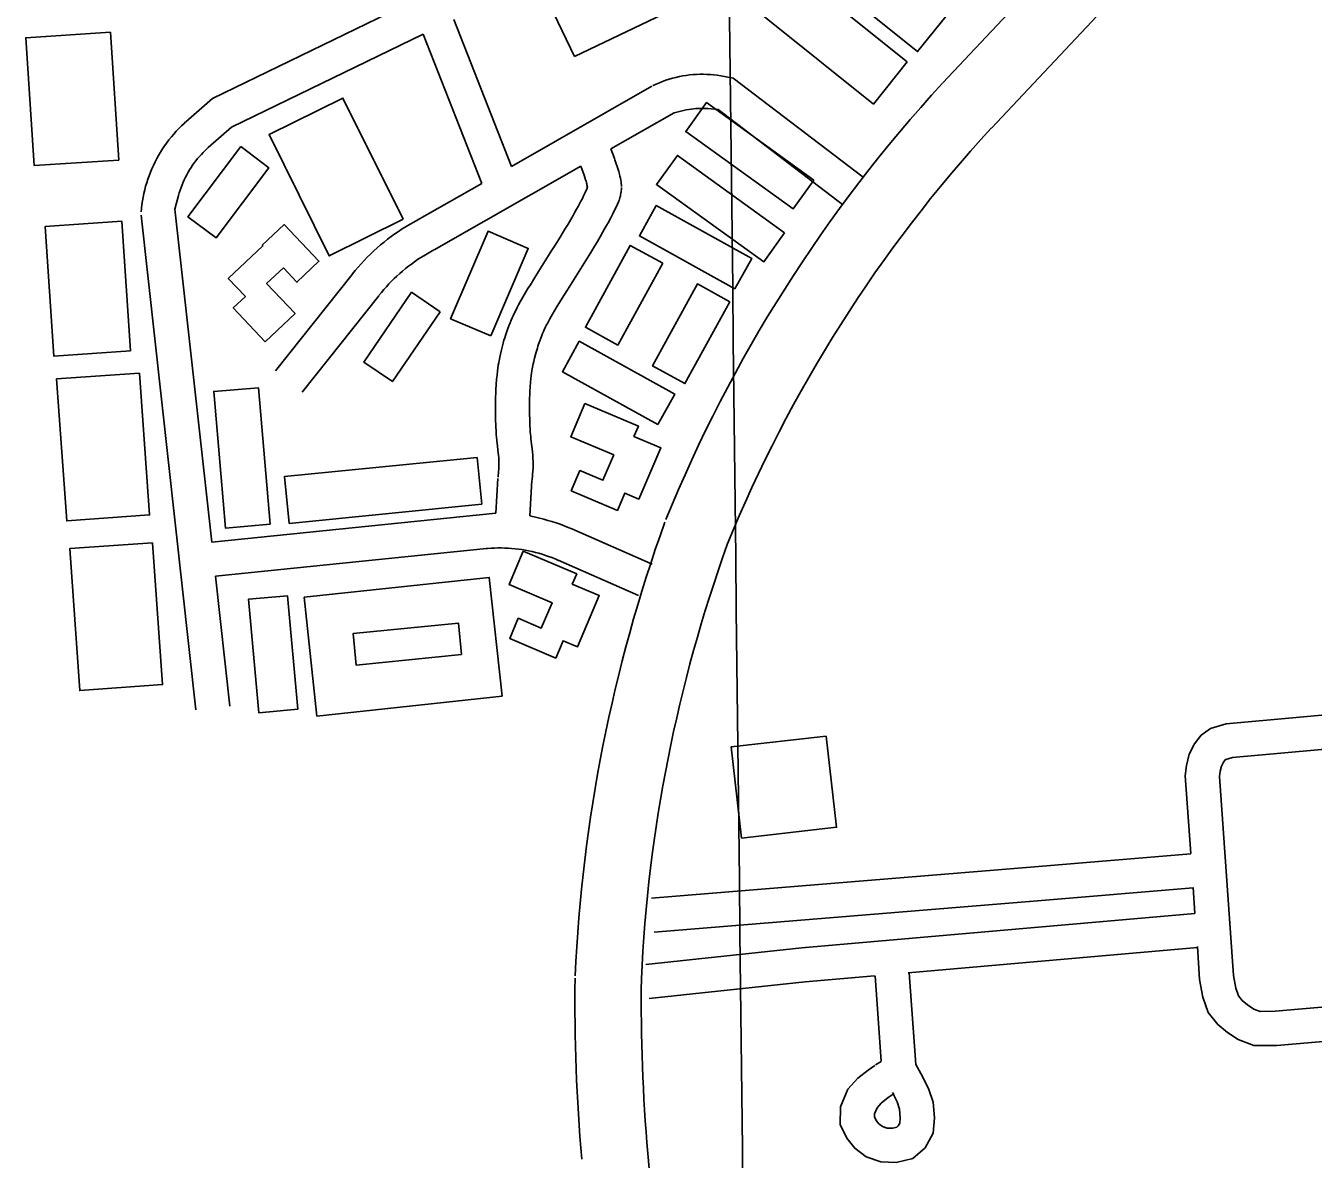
# Model space of a CAD drawing. Extents: x 3683402 to 3721514, y 487807 to 513565.
# Drawn here: x 3692255 to 3693387, y 497676 to 498673 of the extents above; entities that cross this region are included whole.
import ezdxf

# ---------------------------------------------------------------- set-up
doc = ezdxf.new("R2010")
doc.units = 0
for name, color, linetype in [('V-BLDG-OTLN', 7, 'Continuous'), ('V-GRID-MAJR', 7, 'Continuous'), ('V-ROAD-CNTR', 7, 'Continuous')]:
    doc.layers.add(name, color=color, linetype=linetype)

msp = doc.modelspace()

# ---------------------------------------------------------------- linework, layer by layer
at = {"layer": 'V-BLDG-OTLN'}
for points in [[(3693068.5, 498686.9), (3693038.8, 498649.9), (3692900.2, 498761.1), (3692929.8, 498798.1)], [(3692737, 498645.6), (3692696.9, 498729.3), (3692801.3, 498779.3), (3692841.4, 498695.6)], [(3693029.6, 498640.7), (3692999.9, 498603.7), (3692861.3, 498714.9), (3692890.9, 498751.9)], [(3692336.4, 498554.5), (3692262, 498549.6), (3692254.6, 498662), (3692329, 498666.9)], [(3692586.4, 498502.4), (3692521.5, 498470.2), (3692468.6, 498576.9), (3692533.5, 498609)], [(3692947.6, 498536.9), (3692929.3, 498511.5), (3692834.9, 498579.5), (3692853.2, 498605)], [(3692443.6, 498566.3), (3692468.3, 498547.7), (3692421.9, 498486), (3692397.2, 498504.5)], [(3692921.9, 498490.5), (3692903.6, 498465.1), (3692809.2, 498533.1), (3692827.6, 498558.6)], [(3692878.1, 498441.3), (3692892.9, 498468), (3692809, 498514.4), (3692794.2, 498487.7)], [(3692346.7, 498386.6), (3692279.3, 498382), (3692271.7, 498496.1), (3692339.1, 498500.6)], [(3692465.1, 498394.7), (3692437, 498424.4), (3692447.7, 498434.5), (3692432.7, 498450.3), (3692463.1, 498479), (3692462.6, 498479.5), (3692481.8, 498497.7), (3692512.4, 498465.5), (3692493, 498447.1), (3692481.1, 498459.7), (3692466.4, 498445.8), (3692491.4, 498419.5)], [(3692663.4, 498399.9), (3692628.1, 498415), (3692661.1, 498491.9), (3692696.4, 498476.8)], [(3692814.7, 498463.8), (3692786.2, 498479.4), (3692746.7, 498407.4), (3692775.2, 498391.8)], [(3692873.7, 498429.9), (3692845.2, 498445.5), (3692805.7, 498373.5), (3692834.2, 498357.9)], [(3692618.9, 498420.9), (3692593.8, 498438.2), (3692551.8, 498376.9), (3692577, 498359.7)], [(3692810.4, 498322), (3692825.2, 498348.7), (3692741.3, 498395.1), (3692726.5, 498368.4)], [(3692354.5, 498367.2), (3692281.7, 498362), (3692290.6, 498237.2), (3692363.4, 498242.4)], [(3692469.4, 498234.2), (3692430.2, 498230.8), (3692419.9, 498351), (3692459.1, 498354.3)], [(3692746.3, 498340.5), (3692793.3, 498320.5), (3692789.4, 498311.5), (3692813.1, 498301.4), (3692793.8, 498256.4), (3692781.3, 498261.7), (3692774.8, 498246.4), (3692734.3, 498263.7), (3692741.9, 498281.5), (3692762.1, 498272.9), (3692771.6, 498295.2), (3692733.8, 498311.2)], [(3692486.1, 498235), (3692482, 498276.1), (3692651.5, 498292.9), (3692655.6, 498251.9)], [(3692366, 498218), (3692293.2, 498212.8), (3692302.1, 498088), (3692374.9, 498093.2)], [(3692692.1, 498210.6), (3692739.1, 498190.6), (3692735.2, 498181.6), (3692758.8, 498171.5), (3692739.6, 498126.4), (3692727.1, 498131.8), (3692720.6, 498116.5), (3692680.1, 498133.7), (3692687.7, 498151.6), (3692707.9, 498143), (3692717.4, 498165.2), (3692679.6, 498181.3)], [(3692673.4, 498083.1), (3692662.2, 498187.5), (3692499.4, 498170), (3692510.6, 498065.5)], [(3692493.7, 498071.5), (3692459.5, 498068.5), (3692450.5, 498168.4), (3692484.7, 498171.4)], [(3692637.8, 498119.6), (3692635, 498147.3), (3692542.4, 498138.1), (3692545.1, 498110.4)], [(3692884, 497958.2), (3692874.9, 498038.4), (3692958.4, 498047.9), (3692967.6, 497967.8)]]:
    msp.add_lwpolyline(points, close=True, dxfattribs=at)
at = {"layer": 'V-GRID-MAJR'}
msp.add_spline([(3692934.8, 493283.3), (3692866.1, 499341.9), (3692797.3, 505402.5), (3692796.2, 505494.7)], degree=3, dxfattribs=at)
at = {"layer": 'V-ROAD-CNTR'}
msp.add_line((3693001.8, 497758.8), (3693006.9, 497761.9), dxfattribs=at)
for points in [[(3693061.1, 498622.5), (3693237.3, 498810)], [(3693103.7, 498582.6), (3693279.8, 498770.1)], [(3692395.4, 498588.2), (3692418.8, 498608.5), (3692670.3, 498730.7)], [(3692631, 498678.2), (3692681.8, 498548.9)], [(3692415.1, 498565.6), (3692435.5, 498583.3), (3692603.9, 498665.1)], [(3692603.9, 498665.1), (3692655.5, 498533.9)], [(3692876.7, 498626.6), (3692865.7, 498628.6), (3692862.7, 498629), (3692859.7, 498629.4), (3692856.6, 498629.7), (3692853.6, 498629.8), (3692850.5, 498629.9), (3692847.5, 498629.9), (3692844.4, 498629.8), (3692841.4, 498629.6), (3692838.3, 498629.3), (3692835.3, 498628.9), (3692832.3, 498628.4), (3692829.3, 498627.8), (3692826.3, 498627.2), (3692823.3, 498626.4), (3692820.4, 498625.6), (3692817.5, 498624.6), (3692814.6, 498623.6), (3692811.8, 498622.5), (3692809, 498621.3), (3692806.3, 498620), (3692806.1, 498619.9)], [(3692990.9, 498539.4), (3692876.7, 498626.6)], [(3692805.2, 498619.4), (3692681.8, 498548.9)], [(3692863.4, 498599), (3692854.4, 498599.7), (3692852.3, 498599.9), (3692850.2, 498599.9), (3692848.1, 498599.9), (3692845.9, 498599.8), (3692843.8, 498599.7), (3692841.7, 498599.5), (3692839.6, 498599.2), (3692837.5, 498598.9), (3692835.4, 498598.5), (3692824.8, 498596.1)], [(3692972.7, 498515.5), (3692863.4, 498599)], [(3692356.1, 498508.9), (3692356.4, 498512), (3692356.8, 498515.3), (3692357.3, 498518.5), (3692357.8, 498521.8), (3692358.5, 498525), (3692359.2, 498528.2), (3692360, 498531.4), (3692361, 498534.5), (3692362, 498537.6), (3692363.1, 498540.7), (3692364.2, 498543.8), (3692365.5, 498546.8), (3692366.8, 498549.8), (3692368.3, 498552.8), (3692369.8, 498555.7), (3692371.4, 498558.6), (3692373.1, 498561.4), (3692374.8, 498564.2), (3692376.6, 498566.9), (3692378.5, 498569.6), (3692380.5, 498572.2), (3692382.6, 498574.8), (3692384.7, 498577.3), (3692386.9, 498579.8), (3692389.1, 498582.1), (3692391.4, 498584.5), (3692393.8, 498586.7), (3692395.2, 498588)], [(3692824.8, 498596.1), (3692769.2, 498564.3)], [(3692385.8, 498511.2), (3692389, 498523.4), (3692389.6, 498525.7), (3692390.4, 498528.1), (3692391.2, 498530.4), (3692392.1, 498532.7), (3692393, 498534.9), (3692394, 498537.2), (3692395.1, 498539.4), (3692396.2, 498541.5), (3692397.4, 498543.7), (3692398.7, 498545.8), (3692400, 498547.9), (3692401.3, 498549.9), (3692402.7, 498551.9), (3692404.2, 498553.8), (3692405.7, 498555.8), (3692407.3, 498557.6), (3692409, 498559.4), (3692410.6, 498561.2), (3692412.4, 498563), (3692414.2, 498564.7), (3692415.4, 498565.7)], [(3692778.4, 498531.1), (3692778.3, 498532.4), (3692778.2, 498533.8), (3692778.1, 498535.2), (3692777.9, 498536.5), (3692777.5, 498538.5), (3692777.1, 498540.4), (3692776.7, 498542), (3692776, 498544.4), (3692775.4, 498546.3), (3692774.6, 498548.8), (3692773.8, 498551.2), (3692773.5, 498552), (3692773.2, 498552.9), (3692772.9, 498553.8), (3692772.6, 498554.7), (3692772.2, 498555.7), (3692771.9, 498556.6), (3692769.2, 498564.3)], [(3692742.7, 498549.2), (3692613.8, 498475.6)], [(3692748.4, 498530.1), (3692748.3, 498530.8), (3692748.3, 498531.1), (3692748.3, 498531.5), (3692748.2, 498531.8), (3692748.1, 498532.8), (3692747.9, 498533.6), (3692747.7, 498534.3), (3692747.3, 498535.9), (3692746.9, 498537.1), (3692746.2, 498539.1), (3692745.5, 498541.3), (3692742.7, 498549.2)], [(3692655.5, 498533.9), (3692598.9, 498501.6)], [(3692669.9, 498275.5), (3692670.1, 498277.5), (3692670.3, 498279.2), (3692670.4, 498280.6), (3692670.6, 498283.1), (3692670.7, 498284.9), (3692670.7, 498286.1), (3692670.7, 498288.2), (3692670.7, 498289.1), (3692670.7, 498290), (3692670.6, 498291.3), (3692670.5, 498292.5), (3692670.3, 498294.9), (3692670, 498297.1), (3692669, 498305.4), (3692668.7, 498307.7), (3692668.4, 498311.1), (3692668.3, 498313), (3692668.2, 498314.8), (3692667.9, 498321.2), (3692667.7, 498326), (3692667.6, 498329.7), (3692667.5, 498335.1), (3692667.5, 498340.6), (3692667.6, 498343.3), (3692667.6, 498345.7), (3692667.8, 498349.7), (3692667.9, 498352.8), (3692668.2, 498357.2), (3692668.6, 498361.7), (3692669, 498365.4), (3692669.3, 498368.7), (3692669.7, 498371.5), (3692670.1, 498374), (3692670.5, 498376.1), (3692670.8, 498378), (3692671.4, 498381.3), (3692672, 498383.8), (3692672.8, 498387.5), (3692673.8, 498391.1), (3692674.5, 498393.6), (3692675.1, 498396), (3692675.8, 498398.2), (3692676.5, 498400.2), (3692677.1, 498402.1), (3692678.3, 498405.6), (3692679.5, 498408.7), (3692680.5, 498411.4), (3692681.5, 498413.8), (3692682.4, 498415.8), (3692683.2, 498417.6), (3692684.6, 498420.6), (3692685.7, 498422.9), (3692686.6, 498424.7), (3692688, 498427.2), (3692689.3, 498429.7), (3692691.8, 498434), (3692694.1, 498437.9), (3692696.2, 498441.5), (3692698.3, 498444.9), (3692702.1, 498451.1), (3692705.5, 498456.5), (3692717.3, 498475.1), (3692720.2, 498479.7), (3692724.5, 498486.6), (3692726.6, 498490.1), (3692728.7, 498493.6), (3692731.4, 498498.2), (3692733.8, 498502.2), (3692735.8, 498505.7), (3692737.5, 498508.7), (3692739, 498511.4), (3692740.2, 498513.7), (3692742.4, 498517.8), (3692744, 498520.8), (3692745.1, 498523.1), (3692746.8, 498526.5), (3692748.3, 498529.8), (3692748.3, 498529.9), (3692748.3, 498529.8), (3692748.3, 498529.8), (3692748.3, 498529.8), (3692748.3, 498529.8), (3692748.3, 498529.7), (3692748.3, 498530), (3692748.4, 498530.2), (3692748.4, 498530.8)], [(3692699.7, 498271.9), (3692699.9, 498274.2), (3692700.1, 498276.2), (3692700.3, 498278.1), (3692700.6, 498281.3), (3692700.7, 498283.8), (3692700.7, 498285.7), (3692700.7, 498288.5), (3692700.7, 498290), (3692700.6, 498291.5), (3692700.5, 498293.3), (3692700.4, 498295), (3692700.1, 498298), (3692699.8, 498300.6), (3692698.8, 498309), (3692698.6, 498310.9), (3692698.3, 498313.7), (3692698.2, 498315), (3692698.1, 498316.3), (3692697.8, 498322.4), (3692697.7, 498326.9), (3692697.6, 498330.3), (3692697.5, 498335.4), (3692697.5, 498340.5), (3692697.6, 498342.7), (3692697.6, 498344.7), (3692697.7, 498348.3), (3692697.9, 498350.9), (3692698.2, 498355), (3692698.5, 498359.1), (3692698.8, 498362.2), (3692699.1, 498364.9), (3692699.4, 498367.2), (3692699.7, 498369.2), (3692700, 498371), (3692700.3, 498372.5), (3692700.8, 498375.3), (3692701.3, 498377.3), (3692702, 498380.3), (3692702.8, 498383.4), (3692703.3, 498385.5), (3692703.9, 498387.4), (3692704.5, 498389.2), (3692705, 498390.9), (3692705.5, 498392.5), (3692706.5, 498395.4), (3692707.5, 498398), (3692708.4, 498400.2), (3692709.1, 498402.1), (3692709.9, 498403.7), (3692710.5, 498405.1), (3692711.7, 498407.7), (3692712.6, 498409.5), (3692713.3, 498410.9), (3692714.4, 498413), (3692715.5, 498415), (3692717.7, 498418.9), (3692719.9, 498422.6), (3692721.9, 498426), (3692723.9, 498429.2), (3692727.6, 498435.3), (3692730.9, 498440.5), (3692742.6, 498459.1), (3692745.6, 498463.8), (3692750, 498470.9), (3692752.3, 498474.6), (3692754.4, 498478.2), (3692757.2, 498482.9), (3692759.7, 498487.1), (3692761.8, 498490.8), (3692763.6, 498494), (3692765.2, 498496.9), (3692766.6, 498499.4), (3692769, 498503.8), (3692770.7, 498507.2), (3692772, 498509.8), (3692773.9, 498513.7), (3692775.8, 498517.7), (3692776.3, 498518.9), (3692776.7, 498520.2), (3692777.1, 498521.5), (3692777.5, 498522.7), (3692777.7, 498523.9), (3692777.9, 498525.1), (3692778.2, 498527.1), (3692778.3, 498529), (3692778.4, 498530.4)], [(3692418.1, 498218.4), (3692385.8, 498511.2)], [(3692404.2, 498071.1), (3692356.2, 498506)], [(3692599.3, 498501.8), (3692595.9, 498500), (3692592.5, 498498.1), (3692589.1, 498496), (3692585.7, 498493.9), (3692582.4, 498491.7), (3692579.1, 498489.5), (3692575.9, 498487.2), (3692572.7, 498484.8), (3692569.6, 498482.3), (3692566.6, 498479.8), (3692563.6, 498477.2), (3692560.6, 498474.6), (3692557.8, 498471.8), (3692554.9, 498469), (3692552.2, 498466.2), (3692549.5, 498463.3), (3692546.8, 498460.3), (3692544.3, 498457.3), (3692541.8, 498454.3), (3692541.5, 498453.9)], [(3692613.5, 498475.4), (3692610.4, 498473.7), (3692607.5, 498472.1), (3692604.7, 498470.4), (3692601.9, 498468.7), (3692599.1, 498466.9), (3692596.4, 498465), (3692593.7, 498463), (3692591.1, 498461.1), (3692588.5, 498459), (3692585.9, 498456.9), (3692583.4, 498454.7), (3692581, 498452.5), (3692578.6, 498450.3), (3692576.2, 498447.9), (3692573.9, 498445.6), (3692571.7, 498443.1), (3692569.5, 498440.7), (3692567.4, 498438.1), (3692565.2, 498435.5), (3692565, 498435.3)], [(3692541.5, 498453.9), (3692474.2, 498369)], [(3692565, 498435.2), (3692497.7, 498350.4)], [(3692667.8, 498243.9), (3692669.8, 498274.6)], [(3692697.8, 498241.5), (3692699.7, 498272.7)], [(3692667.8, 498243.9), (3692418.1, 498218.4)], [(3692734.7, 498230.1), (3692731.4, 498231.5), (3692727.9, 498232.9), (3692724.4, 498234.2), (3692720.9, 498235.4), (3692717.3, 498236.6), (3692713.7, 498237.6), (3692710.1, 498238.6), (3692697.8, 498241.5)], [(3692805.5, 498199), (3692734.9, 498230.1)], [(3692659.7, 498212.9), (3692421.4, 498188.6)], [(3692723, 498202.5), (3692720, 498203.8), (3692717.2, 498204.9), (3692714.3, 498206), (3692711.5, 498206.9), (3692708.6, 498207.9), (3692705.7, 498208.7), (3692702.7, 498209.5), (3692699.8, 498210.2), (3692696.8, 498210.8), (3692693.9, 498211.4), (3692690.9, 498211.9), (3692687.9, 498212.3), (3692684.8, 498212.7), (3692681.8, 498213), (3692678.8, 498213.2), (3692675.8, 498213.3), (3692672.7, 498213.4), (3692669.7, 498213.4), (3692666.7, 498213.3), (3692663.7, 498213.2), (3692660.6, 498213), (3692659.5, 498212.9)], [(3692793.4, 498171.5), (3692722.8, 498202.6)], [(3692434, 498074.4), (3692421.4, 498188.6)], [(3693553, 498080.6), (3693310.1, 498058.7), (3693296.5, 498054.7), (3693288.1, 498048.7), (3693282.3, 498041.1), (3693277.7, 498032.2), (3693275.3, 498022.2), (3693274.2, 498013), (3693279.1, 497944.6)], [(3693553.9, 498050.6), (3693315.7, 498029.1), (3693309.8, 498027.3), (3693309.3, 498027), (3693307.7, 498024.9), (3693306, 498021.6), (3693304.9, 498017), (3693304.4, 498012.4), (3693316.6, 497837.6), (3693318.7, 497826.2), (3693321, 497819.7), (3693324.3, 497815.5), (3693329, 497811.6), (3693334.6, 497808), (3693339.9, 497805.9), (3693353.3, 497806), (3693571.5, 497824.9)], [(3692804.8, 497905.5), (3693141.6, 497933.1), (3693279.1, 497944.4)], [(3692807.2, 497875.6), (3693144.1, 497903.2), (3693281.2, 497914.5)], [(3693281.1, 497914.9), (3693282.7, 497892)], [(3693282.7, 497892.1), (3692937, 497861.7), (3692799.7, 497847.1)], [(3693284.8, 497862.2), (3693030.4, 497839.8)], [(3693284.8, 497863), (3693286.8, 497833.9), (3693289.6, 497818.5), (3693294.4, 497804.9), (3693302.8, 497794.4), (3693311.2, 497787.4), (3693320.7, 497781.2), (3693334.4, 497775.8), (3693354.7, 497776), (3693572.3, 497794.8)], [(3693031.3, 497839.9), (3693037.2, 497759.1), (3693041.7, 497751.4), (3693048.5, 497738), (3693052.5, 497726), (3693053.7, 497712.4), (3693052.5, 497698.7), (3693045.5, 497686), (3693034.6, 497676.5), (3693020, 497673.1), (3693006.4, 497673.5), (3692993.5, 497678), (3692983.5, 497685.5), (3692976.6, 497694.3), (3692970.8, 497706.4), (3692970.9, 497721.9), (3692977.5, 497737.5), (3692986.2, 497747.1), (3692995.2, 497754.2), (3693001.3, 497758.4)], [(3693000.9, 497837.2), (3692939.9, 497831.8), (3692802.9, 497817.2)], [(3693001.4, 497837.3), (3693006.9, 497762.1)], [(3693016.6, 497734.7), (3693020.7, 497726.5), (3693022.9, 497719.9), (3693023.6, 497712.4), (3693023.2, 497707.6), (3693021.8, 497705.2), (3693020.5, 497704), (3693016.9, 497703.2), (3693012, 497703.3), (3693007.8, 497704.8), (3693004.7, 497707.1), (3693002.3, 497710.1), (3693000.9, 497713.1), (3693000.9, 497715.7), (3693003.2, 497721.1), (3693006.8, 497725.2), (3693013, 497730.1), (3693018.2, 497733.7)], [(3692830.3, 497358), (3692801.6, 497680.9)]]:
    msp.add_lwpolyline(points, dxfattribs=at)
for centre, radius, start, end in [((3694003.2, 497755.7), 1280.2, 137.4104, 157.8522), ((3694003.2, 497755.7), 1221.9, 137.4104, 157.8522), ((3694096.7, 497775.6), 1360.4, 160.2149, 177.4113), ((3694096.7, 497775.6), 1302.1, 160.2149, 177.4113), ((3694392.2, 497815.9), 1654.7, 179.3356, 184.8485), ((3694392.2, 497815.9), 1596.4, 179.3356, 184.8485)]:
    msp.add_arc(centre, radius, start, end, dxfattribs=at)

doc.saveas('drawing.dxf')
